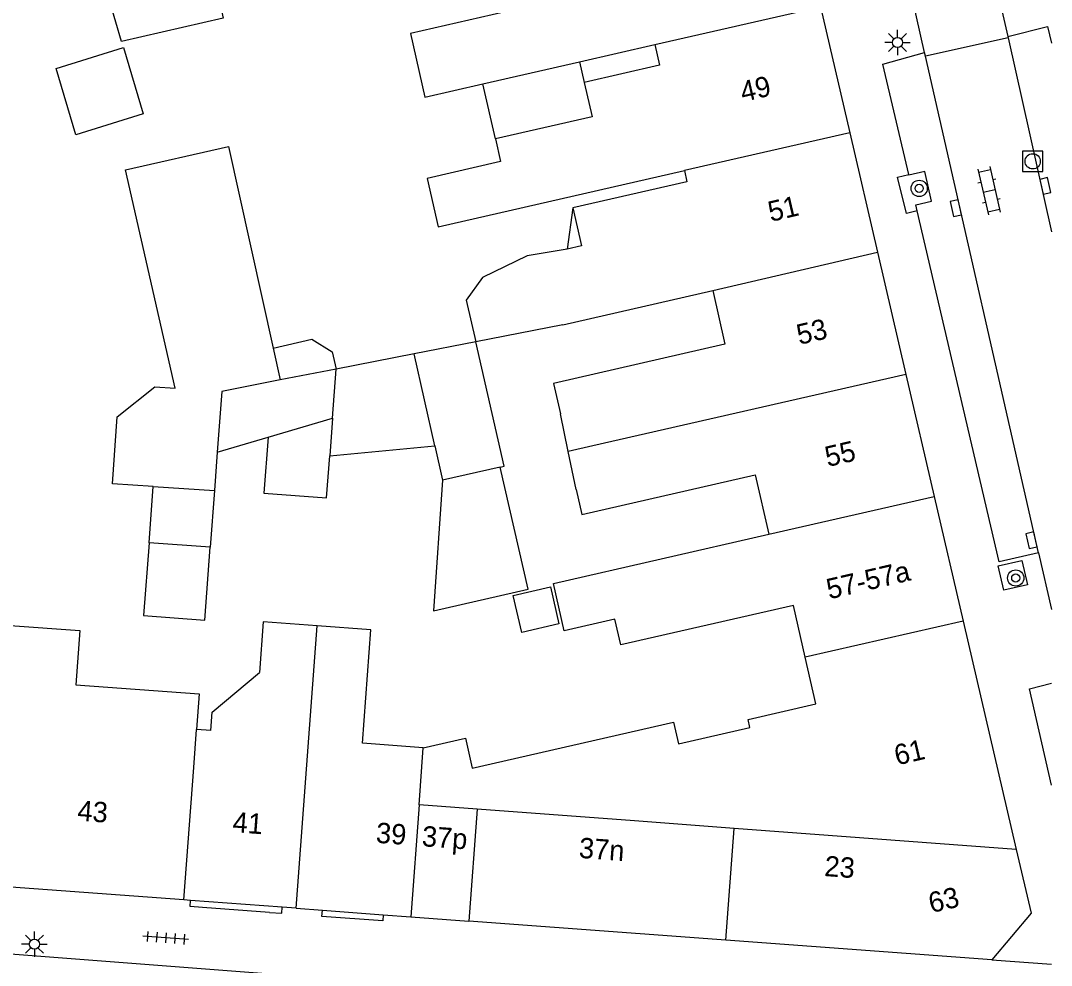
# Model space of a CAD drawing. Extents: x 131000 to 133014, y 396499 to 399001.
# Drawn here: x 132949.4 to 133000, y 397273.2 to 397319.6 of the extents above; entities that cross this region are included whole.
import ezdxf

# ---------------------------------------------------------------- set-up
doc = ezdxf.new("R2010")
doc.units = 0
for name, color, linetype in [('gg-anno-huisnummerreeks BGT', 7, 'Continuous'), ('gg-bbg-gedigitaliseerde bebouwing', 7, 'Continuous'), ('gg-bbg-gedigitaliseerde bijgebouw', 7, 'Continuous'), ('gg-bbg-hoofdgebouw', 7, 'Continuous'), ('gg-bbg-luifel en loopbrug', 7, 'Continuous'), ('gg-bbg-tussenscheiding', 7, 'Continuous'), ('gg-knt-verharding', 7, 'Continuous'), ('gg-knt-verharding nz', 7, 'Continuous'), ('gt-grn-weggrens', 7, 'Continuous'), ('gt-symb-boom', 7, 'Continuous'), ('gt-symb-klinker verharding', 7, 'Continuous'), ('gt-symb-kolk', 7, 'Continuous'), ('gt-symb-lichtmast', 7, 'Continuous'), ('gt-symb-rioolschacht', 7, 'Continuous'), ('gt-symb-tegel verharding', 7, 'Continuous')]:
    doc.layers.add(name, color=color, linetype=linetype)

# ---------------------------------------------------------------- blocks, each defined once
blk = doc.blocks.new('gt0-BOOM')
at = {"layer": 'gt-symb-boom'}
for radius in [0.4, 0.2]:
    blk.add_circle((0, 0), radius, dxfattribs=at)
blk = doc.blocks.new('gt0-KOLK')
at = {"layer": 'gt-symb-kolk'}
blk.add_lwpolyline([(0, 0), (0.375, 0), (0.375, 0.4), (-0.375, 0.4), (-0.375, 0), (0, 0)], dxfattribs=at)
blk = doc.blocks.new('gt0-KL1')
at = {"layer": 'gt-symb-klinker verharding'}
for p, q in [((-1.15, 0.3), (1.15, 0.3)), ((-1, -0.3), (-1, 0.3)), ((-0.5, 0.3), (-0.5, 0.45)), ((0, -0.3), (0, 0.3)), ((0.5, 0.3), (0.5, 0.45)), ((1, -0.3), (1, 0.3)), ((-1.15, -0.3), (1.15, -0.3)), ((-0.5, -0.45), (-0.5, -0.3)), ((0.5, -0.45), (0.5, -0.3))]:
    blk.add_line(p, q, dxfattribs=at)
blk = doc.blocks.new('gt0-RS')
at = {"layer": 'gt-symb-rioolschacht'}
blk.add_lwpolyline([(-0.5, -0.5), (0.5, -0.5), (0.5, 0.5), (-0.5, 0.5)], close=True, dxfattribs=at)
blk.add_circle((0, 0), 0.375, dxfattribs=at)
blk = doc.blocks.new('gt0-LMAST')
at = {"layer": 'gt-symb-lichtmast'}
for p, q in [((-0.005, 0.246), (-0.005, 0.621)), ((-0.182, 0.173), (-0.447, 0.438)), ((0.172, 0.173), (0.437, 0.438)), ((-0.255, -0.004), (-0.63, -0.004)), ((-0.182, -0.181), (-0.447, -0.446)), ((-0.005, -0.254), (-0.005, -0.629)), ((0.437, -0.446), (0.172, -0.181)), ((0.245, -0.004), (0.62, -0.004))]:
    blk.add_line(p, q, dxfattribs=at)
blk.add_circle((-0.005, -0.004), 0.25, dxfattribs=at)
blk = doc.blocks.new('gt0-TEG1')
at = {"layer": 'gt-symb-tegel verharding'}
for p, q in [((-1.125, 0), (1.125, 0)), ((-0.9, -0.25), (-0.9, 0.25)), ((-0.45, -0.25), (-0.45, 0.25)), ((0, -0.25), (0, 0.25)), ((0.45, -0.25), (0.45, 0.25)), ((0.9, -0.25), (0.9, 0.25))]:
    blk.add_line(p, q, dxfattribs=at)

msp = doc.modelspace()

# ---------------------------------------------------------------- linework, layer by layer
at = {"layer": 'gg-bbg-gedigitaliseerde bebouwing'}
for p, q in [((132976.82, 397317.601), (132980.527, 397318.447)), ((132972.072, 397316.518), (132976.82, 397317.601)), ((132981.972, 397312.26), (132982.098, 397311.708)), ((132982.098, 397311.708), (132976.496, 397310.432)), ((132976.004, 397304.687), (132983.363, 397306.366)), ((132976.004, 397304.687), (132971.721, 397303.851)), ((132976.267, 397298.457), (132975.885, 397300.316)), ((132976.648, 397296.599), (132976.267, 397298.457)), ((132958.711, 397284.752), (132958.013, 397284.804))]:
    msp.add_line(p, q, dxfattribs=at)
for points in [[(132974.254, 397320.308), (132968.511, 397318.995), (132969.226, 397315.868), (132972.072, 397316.518)], [(132980.527, 397318.447), (132980.757, 397317.436), (132977.055, 397316.582)], [(132977.055, 397316.582), (132977.444, 397314.897), (132972.688, 397313.813)], [(132972.688, 397313.813), (132972.941, 397312.703), (132969.335, 397311.871), (132969.884, 397309.493), (132981.972, 397312.26)], [(132976.496, 397310.432), (132976.922, 397308.56), (132976.211, 397308.398)], [(132976.211, 397308.398), (132974.244, 397308.072), (132972.051, 397307.012), (132971.256, 397305.891), (132971.721, 397303.851)], [(132983.363, 397306.366), (132983.965, 397303.727), (132975.545, 397301.806), (132975.885, 397300.316)], [(132976.648, 397296.599), (132976.93, 397295.362), (132985.452, 397297.307), (132986.116, 397294.397)], [(132987.907, 397288.352), (132987.327, 397290.895), (132978.842, 397288.96), (132978.554, 397290.223), (132976.069, 397289.656), (132975.538, 397291.984), (132986.116, 397294.397)], [(132963.93, 397289.902), (132961.283, 397290.098), (132961.098, 397287.605)], [(132948.651, 397287.255), (132948.849, 397289.92), (132952.27, 397289.666), (132952.072, 397287.001), (132958.143, 397286.551), (132958.013, 397284.804)], [(132969.147, 397283.906), (132966.163, 397284.127), (132966.576, 397289.706), (132963.93, 397289.902)], [(132985.193, 397284.897), (132985.102, 397285.29), (132988.429, 397286.062), (132987.907, 397288.352)], [(132958.711, 397284.752), (132958.778, 397285.65), (132961.098, 397287.605)], [(132969.147, 397283.906), (132971.219, 397284.378), (132971.554, 397282.908), (132981.444, 397285.161), (132981.686, 397284.098), (132985.193, 397284.897)]]:
    msp.add_lwpolyline(points, dxfattribs=at)
at = {"layer": 'gg-bbg-gedigitaliseerde bijgebouw'}
for p, q in [((132968.698, 397303.26), (132964.865, 397302.511)), ((132969.712, 397298.732), (132968.698, 397303.26)), ((132961.524, 397299.17), (132964.686, 397300.101)), ((132964.686, 397300.101), (132964.549, 397298.244)), ((132959.026, 397298.435), (132961.524, 397299.17)), ((132964.549, 397298.244), (132969.712, 397298.732)), ((132959.026, 397298.435), (132958.885, 397296.538)), ((132955.675, 397293.977), (132955.881, 397296.738)), ((132958.885, 397296.538), (132958.678, 397293.755))]:
    msp.add_line(p, q, dxfattribs=at)
for points in [[(132958.036, 397325.57), (132959.312, 397319.742), (132954.329, 397318.605), (132952.645, 397324.319)], [(132955.881, 397296.738), (132953.885, 397296.871), (132954.105, 397300.164), (132955.954, 397301.633), (132956.952, 397301.567), (132954.514, 397312.293), (132959.584, 397313.446), (132961.775, 397303.539)], [(132961.775, 397303.539), (132963.667, 397303.97), (132964.673, 397303.353), (132964.865, 397302.511)], [(132955.675, 397293.977), (132955.408, 397290.402), (132958.412, 397290.178), (132958.678, 397293.755)], [(132975.809, 397289.993), (132973.979, 397289.576), (132973.564, 397291.394), (132975.394, 397291.812), (132975.809, 397289.993)]]:
    msp.add_lwpolyline(points, dxfattribs=at)
at = {"layer": 'gg-bbg-hoofdgebouw'}
for p, q in [((132988.663, 397320.302), (132990.101, 397314.112)), ((132990.101, 397314.112), (132991.463, 397308.247)), ((132991.463, 397308.247), (132992.858, 397302.239)), ((132992.858, 397302.239), (132994.248, 397296.252)), ((132994.248, 397296.252), (132995.672, 397290.121)), ((132995.672, 397290.121), (132998.274, 397278.916)), ((132957.391, 397276.436), (132947.901, 397277.14)), ((132957.709, 397276.412), (132957.391, 397276.436)), ((132962.217, 397276.078), (132957.709, 397276.412)), ((132962.902, 397276.027), (132962.217, 397276.078)), ((132962.902, 397276.027), (132964.191, 397275.931)), ((132964.191, 397275.931), (132967.183, 397275.709)), ((132967.183, 397275.709), (132968.533, 397275.609)), ((132968.533, 397275.609), (132971.379, 397275.398)), ((132984.009, 397274.46), (132971.379, 397275.398)), ((132997.07, 397273.49), (132984.009, 397274.46))]:
    msp.add_line(p, q, dxfattribs=at)
msp.add_lwpolyline([(132998.274, 397278.916), (132999, 397275.79), (132997.07, 397273.49)], dxfattribs=at)
at = {"layer": 'gg-bbg-luifel en loopbrug'}
for p, q in [((132976.82, 397317.601), (132977.055, 397316.582)), ((132972.688, 397313.813), (132972.072, 397316.518)), ((132976.496, 397310.432), (132976.211, 397308.398)), ((132971.721, 397303.851), (132968.698, 397303.26)), ((132969.712, 397298.732), (132970.089, 397297.049)), ((132972.924, 397297.695), (132970.089, 397297.049))]:
    msp.add_line(p, q, dxfattribs=at)
for points in [[(132955.378, 397315.044), (132952.07, 397314.017), (132951.11, 397317.274), (132954.419, 397318.3), (132955.378, 397315.044)], [(132972.924, 397297.695), (132973.115, 397297.739), (132971.721, 397303.851)], [(132961.524, 397299.17), (132961.319, 397296.406), (132964.396, 397296.178), (132964.549, 397298.244)], [(132970.089, 397297.049), (132969.645, 397290.64), (132974.292, 397291.7), (132972.924, 397297.695)]]:
    msp.add_lwpolyline(points, dxfattribs=at)
at = {"layer": 'gg-bbg-tussenscheiding'}
for p, q in [((132980.527, 397318.447), (132988.663, 397320.302)), ((132990.101, 397314.112), (132981.972, 397312.26)), ((132983.363, 397306.366), (132991.463, 397308.247)), ((132961.775, 397303.539), (132962.121, 397301.975)), ((132964.865, 397302.511), (132962.121, 397301.975)), ((132964.686, 397300.101), (132964.865, 397302.511)), ((132992.858, 397302.239), (132977.473, 397298.732)), ((132977.473, 397298.732), (132976.267, 397298.457)), ((132955.881, 397296.738), (132958.885, 397296.538)), ((132986.116, 397294.397), (132994.248, 397296.252)), ((132958.678, 397293.755), (132955.675, 397293.977)), ((132995.672, 397290.121), (132987.907, 397288.352)), ((132962.902, 397276.027), (132963.93, 397289.902)), ((132957.874, 397282.939), (132958.013, 397284.804)), ((132968.94, 397281.107), (132969.147, 397283.906)), ((132957.391, 397276.436), (132957.874, 397282.939)), ((132968.94, 397281.107), (132968.533, 397275.609)), ((132971.789, 397280.894), (132968.94, 397281.107)), ((132971.789, 397280.894), (132971.379, 397275.398)), ((132979.529, 397280.316), (132971.789, 397280.894)), ((132984.418, 397279.951), (132979.529, 397280.316)), ((132984.009, 397274.46), (132984.418, 397279.951)), ((132998.274, 397278.916), (132984.418, 397279.951))]:
    msp.add_line(p, q, dxfattribs=at)
msp.add_lwpolyline([(132962.121, 397301.975), (132959.247, 397301.414), (132959.026, 397298.435)], dxfattribs=at)
at = {"layer": 'gg-knt-verharding'}
for p, q in [((132996.585, 397324.51), (132997.853, 397318.846)), ((132993.769, 397318.063), (132992.493, 397323.666)), ((132997.853, 397318.846), (132997.869, 397318.775)), ((132997.869, 397318.775), (132993.81, 397317.884)), ((132993.81, 397317.884), (132993.769, 397318.063)), ((132992.999, 397312.033), (132992.993, 397312.059)), ((132993.41, 397310.279), (132993.341, 397310.574)), ((132999.368, 397293.476), (133000, 397290.701)), ((132961.586, 397275.824), (132958.295, 397276.068)), ((132943.426, 397274.196), (132966.748, 397272.412))]:
    msp.add_line(p, q, dxfattribs=at)
for points in [[(132997.853, 397318.846), (132999.816, 397319.337), (133000, 397318.518)], [(132992.993, 397312.059), (132991.724, 397317.486), (132993.769, 397318.063)], [(132993.341, 397310.574), (132994.118, 397310.754), (132993.778, 397312.215), (132992.999, 397312.033)], [(132993.41, 397310.279), (132992.88, 397310.155), (132992.446, 397311.931), (132992.993, 397312.059)], [(132999.368, 397293.476), (132997.441, 397293.046), (132993.41, 397310.279)], [(132997.383, 397292.84), (132998.551, 397293.113), (132998.832, 397291.917), (132997.663, 397291.644), (132997.383, 397292.84)], [(133000, 397282.08), (132998.928, 397286.807), (133000, 397287.089)], [(132958.295, 397276.068), (132957.687, 397276.113), (132957.709, 397276.412)], [(132961.586, 397275.824), (132962.194, 397275.779), (132962.217, 397276.078)], [(132967.183, 397275.709), (132967.16, 397275.405), (132964.168, 397275.627), (132964.191, 397275.931)]]:
    msp.add_lwpolyline(points, dxfattribs=at)
at = {"layer": 'gg-knt-verharding nz'}
for p, q in [((132997.869, 397318.775), (133000, 397309.257)), ((132999.368, 397293.476), (132993.81, 397317.884))]:
    msp.add_line(p, q, dxfattribs=at)
at = {"layer": 'gt-grn-weggrens'}
msp.add_line((132997.07, 397273.49), (133000, 397273.274), dxfattribs=at)

# ---------------------------------------------------------------- block references
at = {"layer": 'gt-symb-boom', "rotation": 90}
msp.add_blockref('gt0-BOOM', (132993.506, 397311.384), dxfattribs=at)
at = {"layer": 'gt-symb-boom'}
msp.add_blockref('gt0-BOOM', (132998.249, 397292.247), dxfattribs=at)
at = {"layer": 'gt-symb-klinker verharding', "rotation": -77.17287657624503}
msp.add_blockref('gt0-KL1', (132996.941, 397311.269), dxfattribs=at)
at = {"layer": 'gt-symb-kolk'}
for p, rotation in [((132999.507, 397311.459), -77.3531465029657), ((132995.5, 397310.455), 102.59095061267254), ((132999.213, 397294.143), 102.6468534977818)]:
    msp.add_blockref('gt0-KOLK', p, dxfattribs=dict(at, rotation=rotation))
at = {"layer": 'gt-symb-lichtmast'}
for p in [(132992.449, 397318.551), (132950.047, 397274.264)]:
    msp.add_blockref('gt0-LMAST', p, dxfattribs=at)
at = {"layer": 'gt-symb-rioolschacht'}
msp.add_blockref('gt0-RS', (132999.082, 397312.713), dxfattribs=at)
at = {"layer": 'gt-symb-tegel verharding', "rotation": 175.64084837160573}
msp.add_blockref('gt0-TEG1', (132956.498, 397274.571), dxfattribs=at)

# ---------------------------------------------------------------- texts
at = {"layer": 'gg-anno-huisnummerreeks BGT'}
for s, rotation, p in [('49', 13.1, (132984.846, 397315.622)), ('51', 13.1, (132986.213, 397309.734)), ('53', 13.1, (132987.616, 397303.693)), ('55', 13.1, (132989.009, 397297.696)), ('57-57a', 13.1, (132989.083, 397291.196)), ('61', 13.1, (132992.413, 397283.037)), ('43', 355.8, (132952.13, 397280.335)), ('41', 355.8, (132959.755, 397279.769)), ('39', 355.8, (132966.795, 397279.247)), ('37p', 355.8, (132969.053, 397279.079)), ('37n', 355.8, (132976.766, 397278.506)), ('23', 355.8, (132988.824, 397277.611)), ('63', 13.1, (132994.097, 397275.785))]:
    msp.add_text(s, height=1, rotation=rotation, dxfattribs=at).set_placement(p)

doc.saveas('drawing.dxf')
